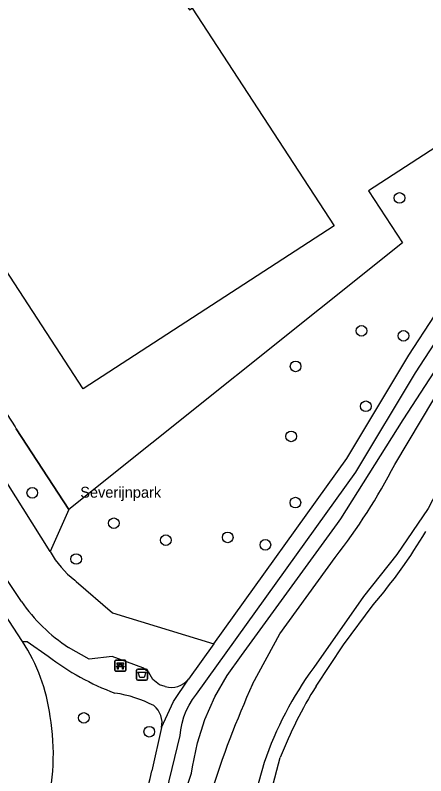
# Model space of a CAD drawing. Extents: x 157793 to 159380, y 380882 to 382313.
# Drawn here: x 159248.9 to 159286.6, y 382114.9 to 382184.8 of the extents above; entities that cross this region are included whole.
import ezdxf

# ---------------------------------------------------------------- set-up
doc = ezdxf.new("R2010")
doc.units = 0
for name, color, linetype in [('IMGEO_Afvalbak', 7, 'Continuous'), ('IMGEO_Bank', 7, 'Continuous'), ('IMGEO_Boom', 7, 'Continuous'), ('IMGEO_Fietspad_gesloten', 7, 'Continuous'), ('IMGEO_Groenvoorziening', 7, 'Continuous'), ('IMGEO_Hek', 7, 'Continuous'), ('IMGEO_Openbare_ruimte_label', 7, 'Continuous'), ('IMGEO_Pand', 7, 'Continuous'), ('IMGEO_Voetpad_halfverhard', 7, 'Continuous'), ('IMGEO_Waterloop', 7, 'Continuous')]:
    doc.layers.add(name, color=color, linetype=linetype)

msp = doc.modelspace()

# ---------------------------------------------------------------- linework, layer by layer
at = {"layer": 'IMGEO_Afvalbak'}
for p, q in [((159260.041, 382123.766), (159260.041, 382124.566)), ((159260.041, 382124.566), (159260.041, 382123.766)), ((159260.141, 382124.666), (159260.931, 382124.666)), ((159260.931, 382124.666), (159260.141, 382124.666)), ((159261.031, 382124.566), (159261.031, 382123.766)), ((159261.031, 382123.766), (159261.031, 382124.566)), ((159260.931, 382123.666), (159260.141, 382123.666)), ((159260.141, 382123.666), (159260.931, 382123.666))]:
    msp.add_line(p, q, dxfattribs=at)
msp.add_lwpolyline([(159260.184, 382124.38), (159260.888, 382124.38), (159260.739, 382123.91), (159260.333, 382123.91), (159260.184, 382124.38)], dxfattribs=at)
for centre, start, end in [((159260.141, 382124.566), 90, 180), ((159260.141, 382124.566), 90, 180), ((159260.931, 382124.566), 0, 90), ((159260.931, 382124.566), 360, 90), ((159260.141, 382123.766), 180, 270), ((159260.141, 382123.766), 180, 270), ((159260.931, 382123.766), 270, 0), ((159260.931, 382123.766), 270, 0)]:
    msp.add_arc(centre, 0.1, start, end, dxfattribs=at)
at = {"layer": 'IMGEO_Bank'}
for p, q in [((159258.042, 382124.557), (159258.042, 382125.398)), ((159258.042, 382125.398), (159258.042, 382124.557)), ((159258.117, 382125.482), (159258.958, 382125.482)), ((159258.958, 382125.482), (159258.117, 382125.482)), ((159259.042, 382125.407), (159259.042, 382124.566)), ((159259.042, 382124.566), (159259.042, 382125.407)), ((159258.739, 382124.88), (159258.346, 382124.88)), ((159258.351, 382124.988), (159258.351, 382125.094)), ((159258.395, 382125.094), (159258.395, 382124.988)), ((159258.683, 382125.1), (159258.401, 382125.1)), ((159258.401, 382124.982), (159258.683, 382124.982)), ((159258.689, 382124.988), (159258.689, 382125.094)), ((159258.733, 382125.094), (159258.733, 382124.988)), ((159258.967, 382124.482), (159258.126, 382124.482)), ((159258.126, 382124.482), (159258.967, 382124.482))]:
    msp.add_line(p, q, dxfattribs=at)
for points in [[(159258.289, 382124.88), (159258.147, 382124.88), (159258.259, 382124.982), (159258.345, 382124.982)], [(159258.345, 382125.1), (159258.259, 382125.1), (159258.259, 382125.261), (159258.822, 382125.261), (159258.822, 382125.1), (159258.739, 382125.1)], [(159258.339, 382124.873), (159258.339, 382124.666), (159258.296, 382124.666), (159258.296, 382124.873)], [(159258.739, 382124.982), (159258.822, 382124.982), (159258.934, 382124.88), (159258.795, 382124.88)], [(159258.789, 382124.873), (159258.789, 382124.666), (159258.745, 382124.666), (159258.745, 382124.873)]]:
    msp.add_lwpolyline(points, dxfattribs=at)
for centre, radius, start, end in [((159258.12, 382125.404), 0.0779, 92.4484, 184.28452), ((159258.12, 382125.404), 0.0779, 92.4484, 184.28452), ((159258.964, 382125.404), 0.0779, 2.4484, 94.28452), ((159258.964, 382125.404), 0.0779, 2.4484, 94.28452), ((159258.289, 382124.873), 0.00671, 2.89567, 87.10433), ((159258.346, 382124.873), 0.00671, 92.89567, 177.10433), ((159258.344, 382125.093), 0.00671, 2.89567, 87.10433), ((159258.344, 382124.989), 0.00671, 272.89567, 357.10433), ((159258.401, 382125.093), 0.00671, 92.89567, 177.10433), ((159258.401, 382124.989), 0.00671, 182.89567, 267.10433), ((159258.683, 382125.093), 0.00671, 2.89567, 87.10433), ((159258.683, 382124.989), 0.00671, 272.89567, 357.10433), ((159258.74, 382125.093), 0.00671, 92.89567, 177.10433), ((159258.74, 382124.989), 0.00671, 182.89567, 267.10433), ((159258.738, 382124.873), 0.00671, 2.89567, 87.10433), ((159258.795, 382124.873), 0.00671, 92.89567, 177.10433), ((159258.12, 382124.56), 0.0779, 182.4484, 274.28452), ((159258.12, 382124.56), 0.0779, 182.4484, 274.28452), ((159258.964, 382124.56), 0.0779, 272.4484, 4.28452), ((159258.964, 382124.56), 0.0779, 272.4484, 4.28452)]:
    msp.add_arc(centre, radius, start, end, dxfattribs=at)
at = {"layer": 'IMGEO_Boom'}
for centre in [(159284.19, 382167.995), (159280.695, 382155.774), (159284.548, 382155.313), (159274.646, 382152.505), (159281.092, 382148.835), (159274.236, 382146.071), (159250.455, 382140.873), (159274.625, 382139.979), (159257.95, 382138.082), (159262.718, 382136.521), (159268.409, 382136.781), (159271.864, 382136.092), (159254.493, 382134.793), (159255.193, 382120.182), (159261.206, 382118.913)]:
    msp.add_circle(centre, 0.489, dxfattribs=at)
at = {"layer": 'IMGEO_Fietspad_gesloten'}
msp.add_lwpolyline([(159249.543, 382127.211), (159246.681, 382131.582), (159234.724, 382149.45)], dxfattribs=at)
for centre, radius, start, end in [((159235.843, 382118.207), 16.394, 7.37552, 33.31187), ((159232.08, 382116.889), 20.311, 344.43858, 9.70262)]:
    msp.add_arc(centre, radius, start, end, dxfattribs=at)
at = {"layer": 'IMGEO_Groenvoorziening'}
for points in [[(159224.02, 382185.305), (159248.879, 382146.934), (159248.983, 382146.773), (159253.801, 382139.337), (159252.103, 382135.468)], [(159252.103, 382135.468), (159246.444, 382144.476), (159244.631, 382147.084), (159244.536, 382147.3), (159244.403, 382147.535), (159244.247, 382147.754), (159244.069, 382147.956), (159243.871, 382148.138), (159243.655, 382148.299), (159243.423, 382148.436), (159238.983, 382151.26), (159235.096, 382157.243), (159234.524, 382162.199), (159234.193, 382163.103), (159221.343, 382182.964)], [(159260.993, 382102.75), (159265.085, 382115.089), (159265.166, 382115.669), (159265.628, 382117.888), (159266.319, 382120.047), (159267.232, 382122.121), (159268.357, 382124.089), (159269.681, 382125.929), (159278.49, 382138.045), (159278.797, 382138.478), (159284.526, 382147.583), (159291.47, 382158.282)], [(159252.103, 382135.468), (159252.561, 382134.725), (159253.095, 382134.034), (159253.698, 382133.402), (159254.363, 382132.837), (159254.495, 382132.738), (159257.812, 382129.836), (159267.138, 382126.989)], [(159276.527, 382123.104), (159279.053, 382126.914), (159281.771, 382130.59)], [(159268.052, 382098.992), (159269.633, 382103.477), (159270.99, 382108.034), (159273.239, 382116.549)]]:
    msp.add_lwpolyline(points, dxfattribs=at)
for centre, radius, start, end in [((159245.283, 382161.867), 48.059, 319.39791, 329.28385), ((159310.879, 382101.771), 40.437, 148.15899, 158.56415)]:
    msp.add_arc(centre, radius, start, end, dxfattribs=at)
at = {"layer": 'IMGEO_Hek'}
for points in [[(159345.541, 382270.672), (159357.478, 382245.486), (159341.558, 382232.692), (159322.308, 382209.96), (159310.738, 382187.647), (159309.059, 382185.323), (159306.079, 382183.501), (159302.764, 382182.571), (159281.333, 382168.658), (159284.447, 382163.853), (159253.801, 382139.337)], [(159253.801, 382139.337), (159248.983, 382146.773)]]:
    msp.add_lwpolyline(points, dxfattribs=at)
at = {"layer": 'IMGEO_Pand'}
msp.add_lwpolyline([(159278.17, 382165.432), (159255.137, 382150.43), (159242.098, 382170.461), (159242.322, 382170.611), (159241.64, 382171.629), (159241.36, 382171.441), (159238.825, 382175.33), (159236.095, 382179.519), (159240.613, 382182.502), (159239.642, 382183.975), (159246.993, 382188.761), (159248.024, 382187.261), (159259.25, 382194.605), (159261.979, 382190.416), (159264.513, 382186.525), (159264.228, 382186.341), (159264.905, 382185.303), (159265.131, 382185.45), (159278.17, 382165.432)], dxfattribs=at)
at = {"layer": 'IMGEO_Voetpad_halfverhard'}
for points in [[(159267.138, 382126.989), (159279.357, 382144.025), (159285.052, 382153.529), (159292.103, 382164.388), (159293.234, 382167.208), (159293.737, 382169.162)], [(159262.297, 382111.347), (159264.044, 382118.557), (159264.102, 382119.1), (159264.217, 382119.691), (159264.384, 382120.269), (159264.602, 382120.829), (159264.87, 382121.368), (159265.184, 382121.881), (159265.543, 382122.364), (159280.184, 382142.791), (159285.642, 382151.923), (159292.178, 382161.927)], [(159249.454, 382130.894), (159236.694, 382149.949)], [(159249.543, 382127.211), (159249.98, 382127.2), (159251.922, 382125.859)], [(159267.138, 382126.989), (159264.811, 382123.741)], [(159262.658, 382123.083), (159262.126, 382123.213), (159261.521, 382123.72), (159261.169, 382124.36), (159260.608, 382124.771), (159257.795, 382125.827), (159255.685, 382125.589), (159253.794, 382126.659)], [(159262.329, 382119.285), (159263.425, 382121.695), (159264.811, 382123.741)], [(159262.329, 382119.285), (159261.449, 382115.31)]]:
    msp.add_lwpolyline(points, dxfattribs=at)
for centre, radius, start, end in [((159262.473, 382139.895), 15.828, 214.65776, 236.74534), ((159266.149, 382144.289), 23.283, 232.3328, 249.65324), ((159263.256, 382124.979), 1.988, 252.50817, 321.48023), ((159256.351, 382110.994), 11.591, 62.91932, 81.55295), ((159260.304, 382119.721), 2.071, 347.84815, 50.27093), ((159180.556, 382134.837), 83.216, 338.47535, 346.42867)]:
    msp.add_arc(centre, radius, start, end, dxfattribs=at)
at = {"layer": 'IMGEO_Waterloop'}
for points in [[(159293.856, 382151.901), (159290.514, 382146.578), (159286.815, 382139.438), (159283.948, 382135.199), (159280.89, 382131.344), (159276.31, 382124.817)], [(159283.747, 382143.487), (159288.559, 382151.551)], [(159270.693, 382123.286), (159273.196, 382127.916), (159278.264, 382134.917)], [(159271.759, 382116.079), (159268.971, 382106.135), (159267.472, 382101.449)]]:
    msp.add_lwpolyline(points, dxfattribs=at)
for centre, radius, start, end in [((159235.974, 382168.013), 53.701, 321.95367, 332.82492), ((159302.475, 382105.635), 32.443, 143.75475, 161.22167), ((159351.475, 382086.704), 88.679, 155.6366, 162.65589)]:
    msp.add_arc(centre, radius, start, end, dxfattribs=at)

# ---------------------------------------------------------------- texts
at = {"layer": 'IMGEO_Openbare_ruimte_label'}
msp.add_text('Severijnpark', height=1, rotation=359.9427, dxfattribs=at).set_placement((159254.861, 382140.432))

doc.saveas('drawing.dxf')
